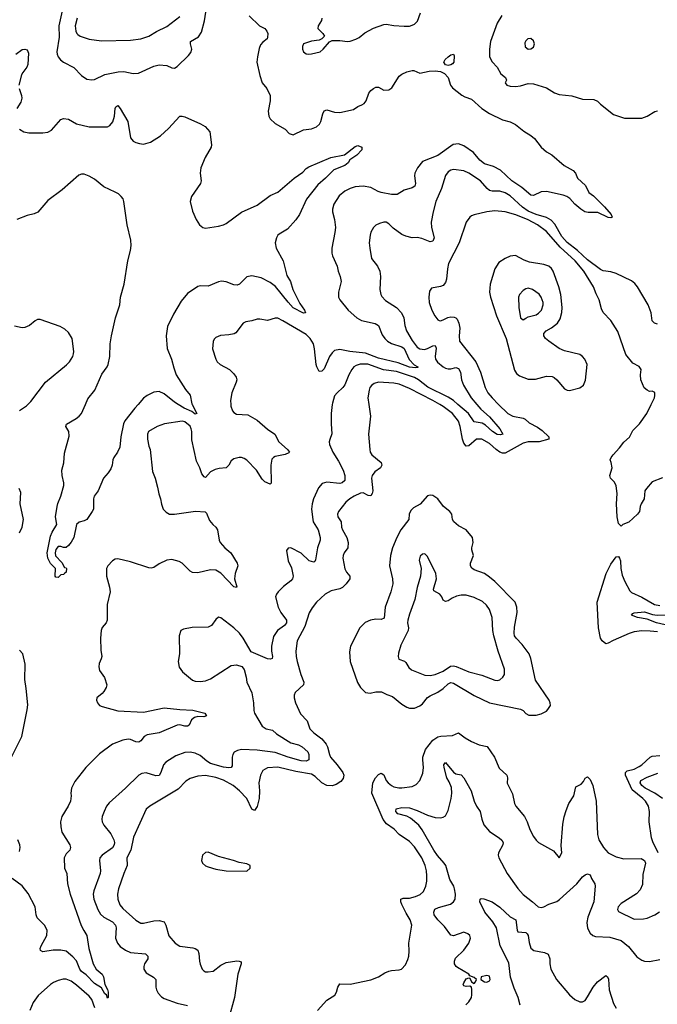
# Model space of a CAD drawing. Header units: inches. Extents: x 2057696 to 2160536, y 827480 to 1016834.
# Tile 389 of 422: x 2120711 to 2125650, y 975357 to 982978. Entities that reach past the tile are written whole.
import ezdxf

# ---------------------------------------------------------------- set-up
doc = ezdxf.new("R2010")
doc.units = ezdxf.units.IN
doc.header["$MEASUREMENT"] = 0
doc.layers.add('C1927', color=7, linetype='Continuous')
doc.layers.add('C1928', color=7, linetype='Continuous')

msp = doc.modelspace()

# ---------------------------------------------------------------- linework, layer by layer
at = {"layer": 'C1927', "color": 5}
for points, elevation in [([(2122345.4, 980000), (2122346.2, 979986.2), (2122359.1, 979950), (2122370, 979937.3), (2122390, 979925.5), (2122478.7, 979918.7), (2122550, 979877), (2122629.1, 979809.1), (2122687.7, 979770), (2122718.4, 979710), (2122785.5, 979650), (2122800.7, 979630), (2122796.1, 979623.9), (2122767.2, 979612.8), (2122690, 979596.3), (2122677.3, 979590), (2122664.9, 979575.1), (2122656.5, 979530), (2122658.8, 979390), (2122650, 979383.7), (2122610, 979401.6), (2122590, 979422), (2122546, 979490), (2122470, 979567.8), (2122450, 979581.3), (2122430, 979588), (2122410, 979589.6), (2122370, 979578.7), (2122350, 979562), (2122330, 979529.4), (2122310.2, 979509.8), (2122255.4, 979504.6), (2122224, 979496), (2122190, 979477), (2122150, 979433.2), (2122139.3, 979439.3), (2122122.7, 979462.7), (2122107, 979510), (2122080.8, 979560.8), (2122044.8, 979724.8), (2122043.5, 979790), (2122038.2, 979810), (2122030, 979830.9), (2121990, 979866.3), (2121970, 979869.7), (2121831.3, 979850), (2121776.3, 979830), (2121708.8, 979790), (2121700.3, 979770), (2121701.7, 979730), (2121710, 979678), (2121720.4, 979650), (2121739.9, 979479.9), (2121761.3, 979430), (2121779.5, 979359.5), (2121787.3, 979307.3), (2121800.7, 979270), (2121808.1, 979228.1), (2121822.8, 979190), (2121845.5, 979165.5), (2121870.7, 979150.7), (2121910.6, 979150.6), (2122072.8, 979172.8), (2122147.3, 979167.3), (2122158.8, 979158.8), (2122182, 979102), (2122206.8, 979070), (2122230.3, 979050.3), (2122242, 979030), (2122255.8, 978950), (2122264.9, 978930), (2122299.5, 978890), (2122345.2, 978850), (2122395.8, 978770), (2122401.6, 978750), (2122379.5, 978690), (2122373.4, 978650), (2122391.8, 978588.2), (2122390, 978582), (2122370, 978587), (2122270, 978694.7), (2122230, 978717.6), (2122190, 978718.4), (2122090, 978696.9), (2122050, 978699.5), (2122030, 978709.4), (2121970, 978771.5), (2121945.3, 978785.3), (2121890, 978798.7), (2121850, 978793.3), (2121790, 978765.6), (2121750, 978738.7), (2121730, 978733), (2121710, 978734.3), (2121570, 978782.4), (2121470, 978805.1), (2121450, 978802), (2121430, 978789.3), (2121394, 978750), (2121384, 978730), (2121382, 978670), (2121405.5, 978585.5), (2121410.4, 978550), (2121388.9, 978450), (2121388.5, 978330), (2121381.6, 978310), (2121350, 978272.7), (2121341.3, 978250), (2121336.5, 978190), (2121338.5, 978098.6), (2121346.4, 978050), (2121343, 978030), (2121326, 977994), (2121323.7, 977970), (2121330, 977941), (2121367.5, 977887.5), (2121384.6, 977830), (2121380.3, 977810), (2121363.2, 977776.8), (2121350, 977761.6), (2121308, 977730), (2121305.5, 977710), (2121313.4, 977690), (2121330, 977670.7), (2121350, 977662.4), (2121470, 977628.1), (2121670, 977616.9), (2121830, 977651.7), (2121950, 977638.2), (2122052.4, 977632.4), (2122144.7, 977610), (2122158, 977590), (2122138, 977582), (2122090, 977583.6), (2122064.4, 977575.6), (2122042.3, 977557.7), (2122023.4, 977516.6), (2122011.3, 977510), (2121990, 977509.7), (2121950, 977519.7), (2121930, 977517.4), (2121790, 977458.3), (2121697.8, 977442.2), (2121674.9, 977430), (2121650, 977395.1), (2121634.1, 977385.9), (2121610, 977387.1), (2121570, 977405.4), (2121550, 977409.7), (2121510, 977401), (2121430.6, 977370), (2121330, 977294.7), (2121222, 977190), (2121137.7, 977082.3), (2121113, 977030), (2121106, 976990), (2121110.4, 976970), (2121104.4, 976930), (2121087, 976890), (2121038, 976810), (2121027.2, 976770), (2121028.8, 976730), (2121037.4, 976690), (2121098.4, 976590), (2121103.8, 976570), (2121099.1, 976550), (2121070, 976522.7), (2121054.4, 976490), (2121058.4, 976410), (2121076.5, 976370), (2121080.9, 976290), (2121100.9, 976210), (2121187.1, 975967.1), (2121206.8, 975926.8), (2121232, 975890), (2121247, 975790), (2121278.8, 975670), (2121302, 975630), (2121350, 975590.7), (2121360.4, 975570), (2121370.6, 975510), (2121390, 975471.3), (2121395.5, 975450), (2121396, 975410), (2121390, 975404), (2121382, 975430), (2121370, 975437.2), (2121343.8, 975483.8), (2121290, 975518.9), (2121224.8, 975584.8), (2121190, 975609.8), (2121176.8, 975630), (2121152.1, 975692.1), (2121123.3, 975723.3), (2121070, 975768), (2121030, 975776.9), (2120970, 975775.6), (2120890, 975763.7), (2120873.2, 975773.2), (2120869.6, 975790), (2120877, 975810), (2120920.7, 975890), (2120923.7, 975930), (2120902.7, 975970), (2120846.9, 976026.9), (2120839.1, 976050), (2120830.8, 976110.8), (2120775.3, 976215.3), (2120730, 976274.7), (2120653.3, 976330)], 440), ([(2120710, 979953.4), (2120762.7, 979990), (2120773.6, 980000)], 440), ([(2121628.4, 980000), (2121602.3, 979970), (2121525.9, 979874.1), (2121514.3, 979850), (2121494.4, 979750), (2121487.4, 979670), (2121467.6, 979630), (2121438.9, 979590), (2121431.8, 979570), (2121428.2, 979530), (2121418, 979502), (2121396.3, 979470), (2121359.3, 979430), (2121319.5, 979330), (2121288.4, 979290), (2121283.1, 979270), (2121281.6, 979190), (2121272.4, 979170), (2121230, 979109.7), (2121210, 979099.6), (2121170.5, 979089.5), (2121150.5, 979069.5), (2121130, 978969.2), (2121110, 978932.7), (2121090, 978909), (2121070, 978893.2), (2121050, 978893.2), (2121030, 978901.2), (2121010, 978899), (2120990, 978878), (2120984.4, 978850), (2120988.8, 978828.8), (2121037.5, 978777.5), (2121058, 978738), (2121070, 978734.8), (2121072.4, 978730), (2121070, 978702), (2121058, 978690), (2121050, 978684), (2121030, 978682), (2121010, 978661.2), (2120990, 978662), (2120985.2, 978670), (2120989, 978730), (2120948.7, 978768.7), (2120927.8, 978810), (2120922.4, 978850), (2120950, 978979.1), (2120961.6, 979010), (2120997.4, 979070), (2120989, 979130), (2121001, 979210), (2121006, 979234), (2121030.8, 979289.2), (2121051.8, 979371.8), (2121053.6, 979393.6), (2121040.9, 979450), (2121037.2, 979490), (2121053.3, 979546.7), (2121058.6, 979621.4), (2121094.5, 979754.5), (2121092.3, 979790), (2121069.4, 979830), (2121072.5, 979847.5), (2121149.4, 979890), (2121172.3, 979907.7), (2121189.6, 979930), (2121219.5, 980000)], 420), ([(2123131.8, 980000), (2123124.4, 979930), (2123123.1, 979850), (2123127.9, 979772.1), (2123111.9, 979728.1), (2123108.5, 979710), (2123111.7, 979690), (2123136.5, 979630), (2123180.7, 979560.7), (2123215.2, 979490), (2123228.9, 979450), (2123230.3, 979410), (2123208.3, 979391.7), (2123190, 979386.6), (2123090, 979398.7), (2123052.5, 979387.5), (2123025.2, 979354.8), (2122986.3, 979270), (2122975.6, 979230), (2122971.6, 979190), (2122980.8, 979110), (2122984.7, 979090), (2123021.6, 979030), (2123038, 978970), (2123037.3, 978950), (2123017.8, 978890), (2123002.8, 978797.2), (2122995.6, 978784.4), (2122990, 978779.3), (2122953.2, 978790), (2122890, 978849.2), (2122810, 978888.7), (2122790, 978888), (2122778, 978870), (2122790.7, 978790), (2122815.3, 978735.3), (2122828.8, 978670), (2122822.6, 978650), (2122810, 978633.6), (2122753.4, 978590), (2122713.4, 978550), (2122699.1, 978530), (2122692.7, 978510), (2122711.7, 978430), (2122733.4, 978390), (2122778.3, 978330), (2122778, 978310), (2122762, 978290), (2122706.9, 978250), (2122677.4, 978202.6), (2122660.2, 978130), (2122661.1, 978090), (2122670.2, 978050), (2122666.2, 978033.8), (2122652.9, 978027.1), (2122630, 978031.1), (2122504.8, 978084.8), (2122443, 978190), (2122413.3, 978230), (2122369.6, 978270), (2122270, 978348.2), (2122250, 978353), (2122230, 978334.3), (2122197.5, 978290), (2122170, 978276.9), (2122045.5, 978274.5), (2121980, 978260), (2121959.1, 978250), (2121947.3, 978210), (2121947.7, 978070), (2121939.3, 978010), (2121947.1, 977967.1), (2121970.6, 977930), (2122050, 977866.4), (2122070, 977858.4), (2122110, 977854.4), (2122150, 977860.4), (2122190, 977877), (2122350, 977978.4), (2122390, 977983.7), (2122431.5, 977971.5), (2122449, 977949), (2122464.2, 977890), (2122469.1, 977849.1), (2122508.2, 977768.2), (2122521.3, 977690), (2122524.2, 977630), (2122530.3, 977610), (2122589.4, 977510), (2122619.3, 977490), (2122670, 977478.3), (2122701.1, 977450), (2122810, 977381.8), (2122870, 977364.3), (2122898.3, 977350), (2122943.1, 977310), (2122950.2, 977290), (2122950.2, 977249.8), (2122930, 977239.2), (2122890, 977241.1), (2122790, 977269.5), (2122690, 977306.5), (2122550, 977323.2), (2122430, 977328.4), (2122397.7, 977322.3), (2122372.6, 977307.4), (2122361.5, 977290), (2122356.9, 977270), (2122356.5, 977203.5), (2122350, 977189.7), (2122330, 977186), (2122288.2, 977191.8), (2122190, 977221.5), (2122159.9, 977239.9), (2122110, 977282.7), (2122070, 977300.6), (2122030, 977308.3), (2121990, 977306.6), (2121921.1, 977278.9), (2121842.6, 977230), (2121825.2, 977210), (2121804.9, 977150), (2121790, 977128.4), (2121764.2, 977124.2), (2121690, 977148), (2121657.7, 977142.3), (2121634, 977130), (2121530.4, 977030), (2121403.2, 976916.8), (2121383.7, 976890), (2121364.2, 976850), (2121350.3, 976810), (2121347.2, 976790), (2121350.4, 976770), (2121363.6, 976743.6), (2121416.5, 976676.5), (2121440.6, 976630), (2121444.6, 976610), (2121441.7, 976590), (2121430, 976568.9), (2121348.4, 976511.6), (2121332.7, 976490), (2121329.1, 976470), (2121337.6, 976390), (2121335.2, 976370), (2121285.7, 976234.3), (2121280.6, 976210), (2121284, 976170), (2121315, 976090), (2121335.6, 976055.6), (2121361.8, 976030), (2121430, 975996.1), (2121454.1, 975970), (2121458.4, 975950), (2121452.7, 975870), (2121468.3, 975830), (2121490, 975804.7), (2121530, 975776.5), (2121570, 975758.2), (2121686.3, 975746.3), (2121704.4, 975730), (2121702.6, 975710), (2121678.3, 975670), (2121671.6, 975650), (2121673.1, 975630), (2121690, 975601.3), (2121747.7, 975567.7), (2121764.4, 975550), (2121764.9, 975490), (2121770.3, 975470), (2121784.1, 975444.1), (2121810, 975414.4), (2121830, 975401.3), (2121930, 975364.4), (2122010, 975346.7)], 460), ([(2123414.3, 980000), (2123427.2, 979910), (2123413.6, 979770), (2123421.7, 979650), (2123425.7, 979630), (2123438.7, 979610), (2123510.2, 979550), (2123516.5, 979530), (2123504.2, 979510), (2123462.8, 979477.2), (2123442, 979450), (2123436.6, 979430), (2123445.4, 979330), (2123441.2, 979310), (2123430, 979292.8), (2123410, 979295.6), (2123370, 979314.8), (2123350, 979313.8), (2123300.3, 979290), (2123267.2, 979270), (2123236.7, 979243.3), (2123180.7, 979170), (2123172.3, 979150), (2123174.7, 979130), (2123200.9, 979090), (2123202.7, 979050), (2123210.2, 979030), (2123243.8, 978970), (2123255, 978930), (2123251.8, 978890), (2123224, 978850), (2123216.1, 978830), (2123214.7, 978810), (2123228.4, 978728.4), (2123241.2, 978701.2), (2123268.5, 978670), (2123268.9, 978650), (2123238.5, 978610), (2123210, 978582.4), (2123190, 978572), (2123122.1, 978557.9), (2123076.5, 978530), (2123010.3, 978470), (2122975.1, 978424.9), (2122953.7, 978386.3), (2122919.6, 978280.4), (2122860.2, 978170), (2122850.2, 978090), (2122851.9, 978050), (2122860.2, 978010), (2122887.2, 977910), (2122912.9, 977850), (2122908.9, 977830), (2122844.4, 977770), (2122837.6, 977750), (2122837, 977730), (2122847.2, 977690), (2122885, 977605), (2122936.9, 977550), (2122959.1, 977490), (2122990, 977458), (2123050, 977411.8), (2123085.2, 977370), (2123095.7, 977350), (2123109.2, 977289.2), (2123117.7, 977270), (2123170.5, 977210.5), (2123214.7, 977150), (2123221.2, 977130), (2123215.4, 977104.6), (2123199.5, 977080.5), (2123162.6, 977057.4), (2123130, 977048), (2123090, 977049.4), (2123050, 977069.9), (2122999.9, 977119.9), (2122970, 977138.1), (2122850, 977159.3), (2122710, 977192.5), (2122630, 977187.1), (2122594.2, 977165.8), (2122575.6, 977130), (2122563.2, 977070), (2122569.5, 977010), (2122566.1, 976950), (2122550, 976886.6), (2122530, 976856.2), (2122510, 976867.3), (2122469, 976950), (2122412.9, 977010), (2122364.4, 977050), (2122290, 977090.9), (2122230, 977112), (2122150, 977126.6), (2122090, 977122.4), (2122030, 977103.9), (2121996.7, 977083.3), (2121937.7, 977022.3), (2121718, 976890), (2121690, 976866.6), (2121591.3, 976650), (2121571.1, 976550), (2121539.7, 976490), (2121543.6, 976430), (2121516.6, 976370), (2121475, 976250), (2121468.3, 976210), (2121471.3, 976170), (2121486.5, 976126.5), (2121510, 976097.4), (2121610, 976007.2), (2121650, 975985.3), (2121670, 975984.2), (2121750, 976002.2), (2121790, 976006), (2121830, 975994.9), (2121843.8, 975970), (2121866.2, 975886.2), (2121914.4, 975830), (2121950, 975806), (2122053, 975793), (2122070, 975788.7), (2122090, 975774.9), (2122098.9, 975750), (2122102.3, 975690), (2122107.8, 975667.8), (2122123.1, 975630), (2122136.3, 975616.3), (2122150, 975609.1), (2122170, 975606.9), (2122210, 975614), (2122270, 975659.1), (2122310, 975680.7), (2122392.1, 975692.1), (2122411.5, 975691.5), (2122425.2, 975685.2), (2122427, 975670), (2122400.2, 975590), (2122374.3, 975410), (2122331.6, 975250)], 480), ([(2122045.7, 980000), (2122082.8, 979930), (2122070, 979924.7), (2122044, 979944), (2121984.7, 979970), (2121937.8, 980000)], 420), ([(2124420.2, 980000), (2124491.6, 979930), (2124530.5, 979910), (2124610, 979892.2), (2124624.9, 979884.9), (2124656.7, 979856.7), (2124722.7, 979822.7), (2124757.9, 979797.9), (2124810.3, 979750), (2124810.4, 979730), (2124733.4, 979710), (2124650, 979709.2), (2124610, 979700.5), (2124470, 979622.6), (2124450, 979623.4), (2124430, 979631.6), (2124402.3, 979650), (2124350, 979696.9), (2124290, 979729.9), (2124250, 979729.9), (2124190, 979678.5), (2124170, 979676.1), (2124150, 979700.5), (2124139.9, 979730), (2124122.9, 979830), (2124110, 979870.9), (2124062.9, 979930), (2123990, 979984.9), (2123963.8, 980000)], 480), ([(2124250.6, 980000), (2124282.2, 979962.2), (2124350, 979902.8), (2124428.9, 979810), (2124452.7, 979770), (2124435.3, 979764.7), (2124410, 979767.7), (2124373.5, 979790), (2124318.2, 979838.2), (2124293.5, 979853.5), (2124230, 979866), (2124186.2, 979930), (2124104.4, 980000)], 460), ([(2125690, 979430.9), (2125610, 979400.5), (2125564.7, 979350), (2125553.8, 979330), (2125547.4, 979270), (2125525.5, 979230), (2125517.3, 979210), (2125510.6, 979170), (2125497.3, 979150), (2125430, 979089.2), (2125382, 979070), (2125370, 979058), (2125350, 979078), (2125339.5, 979130), (2125333.6, 979230), (2125338.5, 979310), (2125331.1, 979370), (2125318, 979398), (2125286.6, 979430), (2125280.9, 979450), (2125299.3, 979510), (2125293.2, 979550), (2125285.2, 979570), (2125292.3, 979590), (2125307.3, 979610), (2125356.4, 979663.6), (2125390, 979708.5), (2125434, 979746), (2125461, 979799), (2125511.3, 979850), (2125569.6, 979930), (2125602.8, 980000)], 480), ([(2120710, 979006.8), (2120731.1, 979048.9), (2120739.7, 979110), (2120715.6, 979230), (2120718.7, 979318.7), (2120706.6, 979350)], 440), ([(2125650, 978238.9), (2125594, 978246), (2125530, 978246.7), (2125470, 978238.7), (2125432, 978228), (2125307.1, 978172.9), (2125270, 978151.6), (2125250, 978147.7), (2125223.5, 978170), (2125209.8, 978190), (2125194, 978270), (2125184.4, 978470), (2125254.5, 978690), (2125290, 978763.8), (2125330, 978820.7), (2125350, 978822.8), (2125357.1, 978810), (2125363.8, 978790), (2125366.3, 978730), (2125377.2, 978677.2), (2125397.3, 978630), (2125437.7, 978557.7), (2125450, 978544.7), (2125530, 978508.8), (2125628.5, 978450), (2125670, 978442.8)], 480), ([(2125710, 978294.7), (2125643, 978310), (2125570, 978337.4), (2125497.2, 978350), (2125449.8, 978369.8), (2125458.9, 978381.1), (2125470, 978387.7), (2125550, 978394.1), (2125613.3, 978373.3), (2125649, 978369), (2125810, 978375.1)], 460), ([(2120636.4, 977250), (2120728.3, 977430), (2120770, 977634.8), (2120773.9, 977673.9), (2120762.2, 977802.2), (2120750.8, 977870), (2120753.3, 977990), (2120734, 978070), (2120710, 978096.9)], 440), ([(2123017.4, 975310), (2123090, 975388.8), (2123152.3, 975427.7), (2123164.2, 975450), (2123174, 975490), (2123190, 975514.4), (2123270, 975513.2), (2123430, 975546.7), (2123490, 975570.3), (2123539.5, 975600.5), (2123570, 975612.7), (2123590, 975618.4), (2123650, 975623.1), (2123669, 975630), (2123698.7, 975661.3), (2123717.6, 975702.4), (2123724.8, 975730), (2123728.3, 975768.3), (2123725.1, 975830), (2123747.3, 975970), (2123735.8, 976010), (2123703.1, 976063.1), (2123670.5, 976130), (2123663.7, 976150), (2123663.1, 976170), (2123682.1, 976177.9), (2123730, 976179.5), (2123777.6, 976190), (2123812.5, 976207.5), (2123837.6, 976230), (2123856.4, 976270), (2123863.1, 976310), (2123865.1, 976350), (2123860.8, 976390), (2123851.4, 976430), (2123826.9, 976490), (2123770, 976575.1), (2123730, 976616.8), (2123650.9, 976670), (2123611.7, 976711.7), (2123553.2, 976753.2), (2123526.5, 976786.5), (2123439.1, 976990), (2123447.2, 977070), (2123466.8, 977110), (2123490, 977134.3), (2123510, 977146.7), (2123530, 977133), (2123550.2, 977090), (2123564.9, 977070), (2123590, 977050.2), (2123610, 977040.8), (2123647.6, 977032.4), (2123670, 977033.5), (2123750, 977043.6), (2123781.8, 977058.2), (2123809.8, 977090.2), (2123833.6, 977146.4), (2123839.8, 977190), (2123832.2, 977250), (2123834.3, 977270), (2123853.9, 977330), (2123910, 977401.3), (2123950, 977427.4), (2123972.9, 977432.9), (2124063.4, 977436.6), (2124110, 977456.9), (2124160.1, 977420.1), (2124211, 977391), (2124270, 977365.5), (2124331.8, 977351.8), (2124388, 977270), (2124425.6, 977185.6), (2124484.4, 977130), (2124488.7, 977110), (2124487.3, 977067.3), (2124526.6, 976986.6), (2124542.6, 976910), (2124553.4, 976890), (2124621.8, 976810), (2124640.7, 976770), (2124660.9, 976710), (2124690, 976655.5), (2124710, 976628.2), (2124730, 976610.4), (2124845.5, 976545.5), (2124890, 976491.3), (2124909, 976530), (2124904.7, 976584.7), (2124916.5, 976750), (2124927.3, 976807.3), (2124942.7, 976857.3), (2124963.9, 976910), (2125002.9, 976970), (2125019.6, 977040.4), (2125058.7, 977061.3), (2125078, 977082), (2125090, 977107.3), (2125110, 977117.3), (2125130, 977097.3), (2125151.3, 977050), (2125175.2, 976930), (2125185.7, 976670), (2125197.8, 976630), (2125233.7, 976570), (2125270, 976529.3), (2125330, 976497.3), (2125390, 976483.6), (2125525.2, 976485.2), (2125550.5, 976470.5), (2125558.8, 976450), (2125537.3, 976362.7), (2125534.9, 976285.1), (2125517.4, 976242.6), (2125488.9, 976211.1), (2125370, 976137.2), (2125345.5, 976110), (2125340.5, 976090), (2125350, 976074.8), (2125470, 976016.5), (2125542.6, 976017.4), (2125570, 976022.6), (2125630, 976050.3), (2125666.4, 976073.6)], 480), ([(2124167.5, 975352.5), (2124190, 975374.8), (2124209.4, 975410), (2124213.3, 975430), (2124211.8, 975471.8), (2124209.4, 975489.4), (2124197.5, 975497.5), (2124170, 975495.1), (2124150, 975499.3), (2124145.1, 975510), (2124150, 975522.8), (2124170, 975553), (2124190, 975561), (2124198, 975558), (2124210, 975532), (2124230, 975518), (2124242, 975530), (2124248.7, 975550), (2124230, 975564), (2124197.2, 975577.2), (2124189.3, 975590), (2124101.7, 975641.7), (2124090.7, 975650.7), (2124079.2, 975670), (2124078, 975690), (2124087.3, 975712.7), (2124150, 975777.1), (2124189.6, 975830), (2124203.7, 975870), (2124197.2, 975890), (2124182.5, 975902.5), (2124150, 975916.2), (2124070, 975885.6), (2124050, 975891.6), (2123999.9, 975959.9), (2123950, 976010.9), (2123922.4, 976050), (2123917.7, 976070), (2123927.2, 976092.8), (2123953.8, 976106.2), (2124047.4, 976132.6), (2124071.2, 976150), (2124083.5, 976170), (2124086.4, 976210), (2124079.8, 976250), (2124073.6, 976270), (2124043.7, 976323.7), (2124011.3, 976430), (2123999.8, 976450), (2123948, 976508), (2123917.7, 976550), (2123827.1, 976707.1), (2123802.1, 976742.1), (2123737.4, 976797.4), (2123710, 976813.5), (2123639.6, 976830), (2123625.1, 976850), (2123627, 976870), (2123670, 976879.6), (2123730, 976876.5), (2123790, 976857.5), (2123870, 976821.1), (2123930, 976801.8), (2123970, 976800.2), (2123990, 976804.6), (2124010, 976815.8), (2124030, 976857.3), (2124053.7, 976950), (2124058.5, 976990), (2124054.3, 977034.3), (2124037.5, 977077.5), (2124018.9, 977110), (2123998.9, 977190), (2123997, 977210), (2124010, 977227.3), (2124070, 977153.7), (2124090, 977141.1), (2124130, 977132.7), (2124150, 977110.7), (2124208.7, 977010), (2124230.2, 976930), (2124250.2, 976890.2), (2124278, 976850), (2124290.3, 976790), (2124306.3, 976746.3), (2124350, 976693.7), (2124425.7, 976645.7), (2124446.1, 976626.1), (2124454.4, 976610), (2124452, 976590), (2124419.5, 976530), (2124417.6, 976510), (2124422, 976490), (2124485.7, 976370), (2124570, 976253.1), (2124610, 976206), (2124682.4, 976150), (2124725.5, 976110), (2124750, 976106.9), (2124770, 976110.3), (2124810, 976133.1), (2124870, 976152.3), (2124892.4, 976167.6), (2125025.4, 976290), (2125070, 976343), (2125090, 976359.1), (2125110, 976366.8), (2125122.8, 976362.8), (2125130, 976358), (2125140.5, 976330), (2125164.4, 976290), (2125168.7, 976270), (2125156.9, 976150), (2125112.1, 976030), (2125103.9, 975990), (2125110, 975946), (2125130, 975907.3), (2125150, 975890.5), (2125170, 975882.4), (2125282.8, 975877.2), (2125369.6, 975849.6), (2125425.3, 975805.3), (2125490, 975723.1), (2125530, 975697.6), (2125550, 975690.4), (2125588.5, 975688.5), (2125670, 975702.4)], 460), ([(2125656.2, 976530), (2125613.8, 976613.8), (2125604.2, 976644.2), (2125586.3, 976770), (2125588.8, 976850), (2125580.3, 976890), (2125557.5, 976930), (2125538.3, 976950), (2125455.9, 977015.9), (2125402.7, 977130), (2125402.9, 977150), (2125414.9, 977165.1), (2125470, 977177.5), (2125510, 977196.8), (2125530, 977210.2), (2125594, 977270), (2125610, 977277.5), (2125670, 977282.3)], 480), ([(2125689.9, 976950), (2125630.6, 976990), (2125555, 977030), (2125529.3, 977050), (2125517.6, 977070), (2125522.6, 977090), (2125570, 977115.1), (2125653.4, 977146.6)], 460), ([(2120710, 976538.8), (2120715.1, 976570), (2120712.4, 976592.4), (2120697, 976630)], 440), ([(2124586.9, 975350), (2124572.3, 975410), (2124540.9, 975480.9), (2124513.5, 975566.5), (2124498.4, 975678.4), (2124431.5, 975810), (2124403.8, 975950), (2124376, 975996), (2124313.6, 976070), (2124274, 976150), (2124278, 976170), (2124284.7, 976175.3), (2124305.6, 976174.4), (2124370, 976150.4), (2124430, 976108.4), (2124510, 976033.4), (2124554, 976010), (2124563, 975930), (2124570, 975918.8), (2124630, 975912.7), (2124641.7, 975901.7), (2124648.7, 975888.7), (2124655.9, 975835.9), (2124670.3, 975790.3), (2124692.5, 975772.5), (2124777, 975757), (2124804.1, 975744.1), (2124817.6, 975710), (2124816.4, 975670), (2124823.8, 975630), (2124868.2, 975550), (2124970.6, 975430), (2125010, 975393), (2125050, 975376.3), (2125070, 975376.3), (2125090, 975387.3), (2125110, 975413.4), (2125152.6, 975490), (2125186.6, 975530), (2125250, 975579.1), (2125262.8, 975570), (2125270.3, 975550.3), (2125276.5, 975470), (2125310, 975362.8), (2125330, 975326.8)], 440), ([(2121292.3, 975330), (2121270, 975393.1), (2121250, 975419.1), (2121150, 975505.7), (2121110, 975534.8), (2121070, 975552.1), (2121048.2, 975551.8), (2121010, 975541.5), (2120973.6, 975526.4), (2120950.2, 975509.8), (2120855.2, 975424.8), (2120816.3, 975370), (2120789.3, 975310)], 460)]:
    msp.add_lwpolyline(points, dxfattribs=dict(at, elevation=elevation))
for points, elevation in [([(2123890, 979297.6), (2123870, 979291.5), (2123811.5, 979228.5), (2123759.8, 979200.2), (2123740, 979180), (2123727.4, 979150), (2123724.7, 979110), (2123662.8, 979030), (2123630.7, 978969.3), (2123599.3, 978890), (2123584.1, 978830), (2123576.3, 978750), (2123598, 978650), (2123600.1, 978610), (2123585.8, 978550), (2123541.1, 978430), (2123533.9, 978346.1), (2123510, 978336.2), (2123470, 978338.2), (2123428.7, 978331.3), (2123387.3, 978312.7), (2123346.5, 978270), (2123273.1, 978130), (2123265.9, 978085.9), (2123270.3, 978010), (2123326.5, 977846.5), (2123350, 977808), (2123390, 977770.4), (2123424.4, 977764.4), (2123470, 977774.6), (2123514.4, 977774.4), (2123553.8, 977753.8), (2123598.1, 977738.1), (2123670, 977680.3), (2123710, 977656), (2123730.2, 977650.2), (2123770, 977649), (2123810, 977665.7), (2123830, 977682), (2123868.9, 977731.1), (2123890, 977745.5), (2123950, 977773), (2123990, 977800.1), (2124030, 977837.3), (2124050, 977847.3), (2124070, 977842.6), (2124230, 977747.3), (2124350.1, 977690.1), (2124590, 977642), (2124611.1, 977631.1), (2124630, 977608.4), (2124655.4, 977595.4), (2124710, 977594.2), (2124750, 977606.2), (2124790, 977626.3), (2124802, 977638), (2124821.6, 977670), (2124820.5, 977690), (2124813, 977710), (2124705, 977865), (2124670, 978034), (2124657.3, 978070), (2124602.7, 978142.7), (2124555.1, 978190), (2124544.5, 978210), (2124540.6, 978230), (2124543.5, 978276.5), (2124563.5, 978390), (2124562.4, 978430), (2124548, 978470), (2124390.3, 978630.3), (2124350, 978663.7), (2124310, 978691.8), (2124230, 978719.7), (2124212.9, 978732.9), (2124203.1, 978750), (2124202.7, 978770), (2124226, 978830), (2124213.6, 978873.6), (2124213.3, 978890), (2124224.2, 978930), (2124218.4, 978970), (2124169.7, 979029.7), (2124110, 979060.5), (2124074.3, 979090), (2124062.3, 979110), (2124056.8, 979150), (2124042, 979170), (2123992.3, 979210), (2123950, 979269.6), (2123910, 979295.6)], 520), ([(2123850, 978844), (2123830, 978841.2), (2123813.7, 978826.3), (2123806, 978794), (2123820.5, 978730), (2123814.4, 978670), (2123790, 978584), (2123770.3, 978489.7), (2123730, 978376), (2123718.3, 978330), (2123714.9, 978310), (2123722.8, 978270), (2123719.3, 978250), (2123664.2, 978135.8), (2123645.9, 978074.1), (2123642.7, 978050), (2123647.9, 978027.9), (2123691.5, 978011.5), (2123702.7, 978002.7), (2123724.5, 977964.5), (2123745.3, 977945.3), (2123850, 977905.5), (2123890, 977902.6), (2123930, 977909.4), (2123990, 977936.3), (2124046.7, 977973.3), (2124070, 977977.4), (2124092.5, 977972.5), (2124190.6, 977930), (2124290, 977903.8), (2124390, 977865.5), (2124410, 977863.2), (2124430, 977868.9), (2124452.4, 977887.6), (2124465.4, 977910), (2124466, 977950), (2124416.8, 978090), (2124382.8, 978210), (2124375.5, 978250), (2124369.8, 978350), (2124350, 978411.3), (2124326.4, 978446.4), (2124295, 978475), (2124230, 978506.6), (2124170, 978522.7), (2124130, 978524.5), (2124094.8, 978514.8), (2124059.4, 978500.6), (2124030, 978480.4), (2124010, 978474.3), (2123990, 978485.1), (2123980.5, 978510), (2123965.6, 978530), (2123918, 978558), (2123915.1, 978570), (2123940.3, 978650), (2123934, 978690), (2123870, 978822)], 540), ([(2122170, 976533.3), (2122148.8, 976531.2), (2122126.4, 976510), (2122118.4, 976470), (2122126.4, 976450), (2122149.3, 976429.3), (2122170, 976420.3), (2122230, 976403.7), (2122310, 976390.6), (2122470, 976388), (2122496, 976410), (2122497.2, 976430), (2122470, 976444.5), (2122410, 976454.5), (2122368, 976470), (2122250, 976500.5)], 520), ([(2124330, 975579), (2124284.7, 975570), (2124282, 975550), (2124310, 975531.3), (2124330, 975528.2), (2124350, 975538), (2124355.1, 975550), (2124350, 975574)], 460)]:
    msp.add_lwpolyline(points, close=True, dxfattribs=dict(at, elevation=elevation))
at = {"layer": 'C1928', "color": 5}
for points, elevation in [([(2121045.5, 983070), (2121013.6, 982930), (2121017.7, 982842.3), (2120997.7, 982730), (2121000.3, 982710), (2121009.1, 982689.1), (2121028.1, 982668.1), (2121050.5, 982650), (2121130, 982606.5), (2121190, 982545.3), (2121230, 982516.5), (2121270, 982511.6), (2121290, 982515.6), (2121370, 982552.6), (2121474.4, 982574.4), (2121517.2, 982577.2), (2121590, 982561.7), (2121630, 982562.6), (2121750, 982617.4), (2121790, 982628.5), (2121850, 982622), (2121890, 982604), (2121910, 982602.8), (2121930, 982616.3), (2122019.3, 982700.7), (2122036.4, 982723.6), (2122044.4, 982750), (2122033.6, 982790), (2122034, 982810), (2122094.6, 982845.4), (2122117.8, 982882.2), (2122142.4, 982970), (2122156.6, 983070)], 440), ([(2123050.4, 982990), (2123048.8, 982971.2), (2123023.8, 982930), (2123020.7, 982910), (2123058.8, 982870), (2123071.3, 982850), (2123050.4, 982829.6), (2123030, 982818), (2122970, 982812.3), (2122908, 982790), (2122900.7, 982770), (2122900.7, 982750), (2122908.5, 982728.5), (2122930, 982714), (2122950, 982710.7), (2122970, 982713.4), (2123037.2, 982730), (2123062, 982750), (2123110, 982807.3), (2123130, 982817.3), (2123190, 982817.1), (2123250, 982808), (2123270, 982810.6), (2123313.4, 982826.6), (2123340.7, 982839.3), (2123383, 982877), (2123450, 982912.4), (2123530, 982940.3), (2123550, 982943.7), (2123610, 982932.4), (2123690, 982926.7), (2123730, 982928.7), (2123750, 982934.6), (2123770, 982944.2), (2123793.1, 982966.9), (2123815.8, 983030)], 460), ([(2124445, 983010), (2124409.1, 982950.9), (2124358.6, 982810), (2124348.7, 982750), (2124350.2, 982690), (2124370, 982652.6), (2124410.2, 982610), (2124438, 982558), (2124474, 982530), (2124480.7, 982510), (2124470.8, 982490), (2124482.8, 982470), (2124510, 982462.4), (2124550, 982460.3), (2124590, 982464.9), (2124650, 982483.2), (2124690, 982481.8), (2124790, 982450.3), (2124852.1, 982412.1), (2124890, 982398.3), (2124988.7, 982388.7), (2125070, 982362.4), (2125158.7, 982358.7), (2125186.4, 982346.4), (2125210, 982322.8), (2125310, 982244), (2125395.2, 982215.2), (2125530, 982216), (2125570, 982230.8), (2125630, 982266.8), (2125650, 982271)], 460), ([(2121156.2, 982990), (2121141.4, 982930), (2121144.8, 982890), (2121153.4, 982870), (2121162.2, 982862.2), (2121179, 982850), (2121247.9, 982827.9), (2121344.8, 982815.2), (2121570, 982819), (2121650, 982829.6), (2121711.1, 982850), (2121770, 982887.1), (2121850, 982924.9), (2121950, 983003.6)], 460), ([(2122488.5, 983008.5), (2122568, 982930), (2122610.3, 982910.3), (2122624.9, 982890), (2122631.7, 982870), (2122630, 982839), (2122626.4, 982830), (2122595.1, 982804.9), (2122576.8, 982783.2), (2122565.7, 982754.3), (2122551.5, 982690), (2122548.7, 982648.7), (2122570, 982544.7), (2122590.2, 982490.2), (2122624.4, 982444.4), (2122650.3, 982390), (2122650.3, 982350), (2122634.4, 982270), (2122641.6, 982230), (2122650, 982211), (2122690, 982174), (2122766, 982130), (2122798, 982098), (2122830, 982086.8), (2122910, 982124.9), (2122970, 982132.7), (2123010, 982148), (2123032.2, 982167.8), (2123044.2, 982190), (2123058, 982250), (2123070, 982272.7), (2123090, 982278.7), (2123150, 982260.9), (2123190, 982258.9), (2123297.4, 982282.6), (2123330, 982305.5), (2123362, 982318), (2123379.3, 982330), (2123394.5, 982350), (2123415.1, 982410), (2123429.8, 982430.2), (2123450, 982444.9), (2123470, 982454.9), (2123490, 982456.3), (2123530, 982432.7), (2123570, 982434), (2123593.3, 982450), (2123650, 982539.3), (2123670, 982555.8), (2123710, 982575.3), (2123750, 982585.5), (2123764.9, 982584.9), (2123810, 982562.8), (2123882, 982578), (2123930, 982581.5), (2123970, 982577.6), (2124001.3, 982561.3), (2124030.2, 982530.2), (2124048.4, 982470), (2124063.8, 982450), (2124134.3, 982394.3), (2124159.9, 982379.9), (2124210, 982363.7), (2124290.6, 982290), (2124350, 982250.4), (2124450, 982201.6), (2124510, 982186.7), (2124550, 982166), (2124615.4, 982115.4), (2124670, 982082.4), (2124697, 982057), (2124750, 981990.7), (2124790, 981954), (2124832, 981932), (2124927.3, 981850), (2124998, 981810), (2125016.4, 981790), (2125032.2, 981752.2), (2125093.4, 981693.4), (2125119.1, 981639.1), (2125155.1, 981615.1), (2125241.6, 981530), (2125293, 981470), (2125301, 981450), (2125290, 981443.7), (2125270, 981447.3), (2125190, 981486), (2125114.4, 981485.6), (2125089, 981490), (2125056, 981510), (2125009.4, 981550), (2124972.6, 981592.6), (2124948.2, 981608.2), (2124919.1, 981619.1), (2124790, 981647.3), (2124750, 981645.1), (2124690, 981618), (2124670, 981620.7), (2124599, 981679.1), (2124522.6, 981730), (2124434.2, 981814.2), (2124380.5, 981840.5), (2124310, 981861.5), (2124274.2, 981890), (2124225.3, 981950), (2124150, 982001.4), (2124110, 982016.3), (2124069.1, 982010.9), (2123950, 981927.1), (2123830, 981881.1), (2123791.6, 981830), (2123771.4, 981788.6), (2123767.9, 981770), (2123776.5, 981710), (2123771.7, 981690), (2123750, 981676.9), (2123690, 981657.6), (2123634.7, 981625.3), (2123590, 981624.2), (2123510, 981641), (2123487.7, 981647.7), (2123430, 981678.7), (2123370, 981689.7), (2123310, 981685.1), (2123270, 981671.2), (2123229.3, 981650.7), (2123186.2, 981613.8), (2123145.3, 981550), (2123132.7, 981510), (2123132.4, 981490), (2123150.4, 981430), (2123155.8, 981370), (2123152.2, 981330), (2123128.5, 981210), (2123128.8, 981170), (2123133.1, 981150), (2123168.9, 981070), (2123177.4, 981030), (2123193.7, 980990), (2123200.3, 980950), (2123179.5, 980870), (2123180.4, 980830), (2123190.4, 980810), (2123254, 980730), (2123322, 980670), (2123358, 980650), (2123465.4, 980625.4), (2123490, 980610.3), (2123519.6, 980539.6), (2123540.2, 980510), (2123560.9, 980490), (2123590, 980471.2), (2123670, 980444.6), (2123690, 980431.6), (2123728.6, 980348.6), (2123765.5, 980305.5), (2123794.9, 980290), (2123794, 980286), (2123776.4, 980283.6), (2123730, 980289.5), (2123642.5, 980322.5), (2123490, 980357), (2123390, 980395.8), (2123269, 980409), (2123190, 980424.7), (2123150, 980416.5), (2123130, 980399.8), (2123111.1, 980370), (2123070, 980276.3), (2123050, 980256.9), (2123030, 980254.5), (2123012.1, 980290), (2123007.3, 980310), (2122995, 980430), (2122985.8, 980470), (2122961.6, 980510), (2122930, 980539.8), (2122750, 980647.6), (2122710, 980666.3), (2122690, 980667.8), (2122630, 980649.6), (2122570, 980659.7), (2122550, 980658.7), (2122510, 980646), (2122461.4, 980638.6), (2122442, 980630), (2122384.9, 980555.1), (2122372.8, 980547.2), (2122330, 980538), (2122265.5, 980534.5), (2122230, 980519), (2122216.3, 980503.7), (2122210, 980488), (2122204.9, 980430), (2122230, 980351), (2122241.6, 980330), (2122264, 980310), (2122337.1, 980270), (2122370, 980237.1), (2122386.7, 980210), (2122392.7, 980190), (2122388.6, 980171.4), (2122354.4, 980090), (2122343.8, 980030), (2122345.4, 980000)], 440), ([(2120682, 982710), (2120730, 982748), (2120750, 982750.3), (2120770, 982744), (2120778, 982718), (2120775, 982630), (2120767.1, 982610), (2120734.4, 982570), (2120724.7, 982550), (2120704.2, 982470)], 420), ([(2120705.7, 982445.7), (2120725.5, 982390), (2120727.7, 982370), (2120719.5, 982340.5), (2120687.7, 982290)], 420), ([(2120710.5, 982130.5), (2120742, 982110), (2120782.7, 982102.7), (2120890, 982101.3), (2120930, 982106.7), (2120957.3, 982122.7), (2121030, 982204), (2121050, 982213.4), (2121090, 982207.7), (2121150.4, 982170.4), (2121247.8, 982147.8), (2121390, 982147.2), (2121410, 982157.6), (2121433, 982187), (2121445.1, 982230), (2121450, 982291.3), (2121456.6, 982303.4), (2121470, 982314), (2121490, 982290.6), (2121548, 982190), (2121570, 982062.8), (2121590, 982038), (2121610, 982026.4), (2121638.3, 982018.3), (2121670, 982015.3), (2121725.2, 982030), (2121800.4, 982079.6), (2121863.7, 982136.3), (2121950, 982230.2), (2121970, 982232.1), (2121990, 982226.5), (2122111.5, 982171.5), (2122146.5, 982150), (2122183.7, 982110), (2122195.5, 982010), (2122192.7, 981990), (2122146.7, 981910), (2122112.7, 981830), (2122108.2, 981790), (2122117.1, 981730), (2122110.4, 981710), (2122042.4, 981610), (2122032.4, 981570), (2122050, 981496), (2122078.7, 981430), (2122102.4, 981390), (2122130, 981368.9), (2122150, 981364.9), (2122250, 981379.6), (2122289.3, 981390), (2122310, 981400.9), (2122430, 981487.6), (2122550, 981542.7), (2122650, 981617), (2122710, 981642.4), (2122837.6, 981750), (2122903.6, 981796.4), (2122930, 981826.5), (2122950, 981838.2), (2123120.9, 981910), (2123227.2, 981932.8), (2123310, 981997.3), (2123330, 982004), (2123361, 981990), (2123360.7, 981970), (2123323, 981930), (2123267.2, 981892.8), (2123255.8, 981870), (2123230.5, 981850), (2123143.4, 981816.6), (2123079, 981750), (2123020, 981700), (2122932.5, 981587.5), (2122877.2, 981470), (2122850, 981429.7), (2122784.4, 981355.6), (2122721.4, 981318.6), (2122710.4, 981310), (2122698.7, 981290), (2122690.4, 981250), (2122698.4, 981210), (2122752, 981110), (2122778.9, 980998.9), (2122808, 980950), (2122826.7, 980890), (2122880.2, 980780.2), (2122917.1, 980730), (2122924.7, 980710), (2122910, 980706), (2122830, 980748.7), (2122790, 980791.1), (2122691.7, 980911.7), (2122650, 980944.1), (2122580.4, 980980.3), (2122510, 980994), (2122470, 980986.6), (2122413.4, 980930), (2122396.2, 980923.8), (2122370, 980926.2), (2122309.8, 980949.8), (2122273.6, 980953.6), (2122250, 980949.8), (2122170, 980916.1), (2122110, 980916.8), (2122090, 980912.4), (2122010, 980858.3), (2121961.5, 980798.5), (2121902.4, 980697.6), (2121856.1, 980603.9), (2121844.9, 980530), (2121852, 980432), (2121886.7, 980350), (2121903.9, 980283.9), (2121923.8, 980230), (2121994.6, 980114.6), (2122031.4, 980071.4), (2122043.7, 980003.7), (2122045.7, 980000)], 420), ([(2125650, 980621.2), (2125628, 980630), (2125610, 980648), (2125602.9, 980710), (2125577.4, 980770), (2125496.9, 980910), (2125475.4, 980935.4), (2125450, 980955.4), (2125330, 981012.4), (2125290, 981024.8), (2125230, 981034.8), (2125210, 981045.3), (2125110, 981120.2), (2125032.4, 981192.4), (2124950, 981253.1), (2124910, 981299.3), (2124855, 981395), (2124826.6, 981426.6), (2124790, 981446.6), (2124710, 981469.6), (2124650, 981494.8), (2124606.2, 981526.2), (2124510, 981613.9), (2124470, 981637.3), (2124430, 981651.2), (2124370, 981650.7), (2124350, 981656.1), (2124331.2, 981671.2), (2124279.7, 981730), (2124190, 981789.7), (2124150, 981808.3), (2124070, 981816.9), (2124050, 981812.4), (2124030, 981799.7), (2124009.4, 981770.6), (2123978.3, 981670), (2123933.1, 981570), (2123913.4, 981490), (2123898.7, 981410), (2123900.3, 981370), (2123922.4, 981290), (2123910, 981264.5), (2123890, 981259.5), (2123825.2, 981285.2), (2123790, 981290.8), (2123750, 981288.8), (2123701.7, 981301.7), (2123670, 981316), (2123603.8, 981363.8), (2123570, 981398.4), (2123550, 981411.5), (2123530, 981411.6), (2123499, 981401), (2123470, 981386.6), (2123450, 981369.3), (2123430, 981333.2), (2123424.9, 981310), (2123418.3, 981250), (2123422.3, 981210), (2123437, 981130), (2123482, 981070), (2123501.1, 981030), (2123506, 980990), (2123500.3, 980890), (2123508.5, 980850), (2123515.8, 980835.8), (2123544.5, 980804.5), (2123630, 980750.3), (2123669.4, 980709.4), (2123687.2, 980670), (2123693.2, 980610), (2123706.1, 980570), (2123750, 980495.9), (2123790, 980444.1), (2123810, 980429.4), (2123845.7, 980425.7), (2123870, 980432.6), (2123910, 980453.2), (2123930, 980456), (2123935.5, 980435.5), (2123927.9, 980370), (2123932.7, 980350), (2123947.2, 980327.2), (2123990, 980290.9), (2124010, 980280.1), (2124030, 980274.4), (2124050, 980274.4), (2124090, 980284.5), (2124110, 980279), (2124125.4, 980250), (2124133.5, 980190), (2124147.5, 980150), (2124208.9, 980050), (2124250.6, 980000)], 460), ([(2121219.5, 980000), (2121237.6, 980042.4), (2121292.4, 980110), (2121346.7, 980233.3), (2121387.1, 980290), (2121395.6, 980310), (2121409.8, 980370), (2121412.9, 980470), (2121420.8, 980530), (2121453.5, 980670), (2121487.6, 980770), (2121491.1, 980831.1), (2121519.8, 980930), (2121548.5, 981110), (2121569.8, 981190), (2121573.8, 981230), (2121570.7, 981270), (2121542.2, 981390), (2121517.7, 981570), (2121511.1, 981591.1), (2121497.7, 981610), (2121475.1, 981630), (2121450, 981643.9), (2121363.1, 981683.1), (2121290, 981743.8), (2121250, 981767.7), (2121210, 981781.1), (2121190, 981781.1), (2121170, 981774), (2121040.1, 981659.9), (2120930, 981577.4), (2120852, 981488), (2120824.1, 981475.9), (2120770, 981462.5), (2120689.6, 981430.4)], 420), ([(2125602.8, 980000), (2125626.6, 980050), (2125631.3, 980070), (2125630, 980093.2), (2125610, 980101.2), (2125590, 980099), (2125570, 980109), (2125548, 980128), (2125523, 980190), (2125519.7, 980230), (2125524.2, 980270), (2125510, 980293), (2125459.4, 980319.4), (2125405.3, 980385.3), (2125344.2, 980564.2), (2125289.8, 980649.8), (2125230, 980712), (2125218.5, 980738.5), (2125199.8, 980810), (2125176, 980856), (2125156, 980910), (2125079.6, 981030), (2125014.4, 981110), (2124896.3, 981216.3), (2124790, 981339.3), (2124721.9, 981390), (2124650, 981427.3), (2124553.4, 981466.6), (2124470, 981491.6), (2124390, 981497.2), (2124330, 981490.8), (2124230, 981467.6), (2124210, 981460.7), (2124196.3, 981450), (2124169.2, 981410.8), (2124115.2, 981250), (2124033.2, 981090), (2124024.9, 981050), (2124017.7, 980970), (2124010, 980943.7), (2123990, 980920.7), (2123970, 980911.6), (2123900.5, 980899.5), (2123883.8, 980876.2), (2123880.3, 980830), (2123883.7, 980790), (2123903.7, 980730), (2123925.4, 980685.4), (2123950, 980655.5), (2123961, 980650), (2123970, 980647.2), (2123990, 980653.4), (2124027, 980673), (2124050, 980677.8), (2124076.1, 980676.1), (2124090, 980670.2), (2124099.1, 980659.1), (2124112.7, 980630), (2124119.8, 980590), (2124114.7, 980530), (2124116.5, 980490), (2124243.5, 980330), (2124280.6, 980250), (2124315.2, 980130), (2124337.6, 980090), (2124369.2, 980050), (2124420.2, 980000)], 480), ([(2120773.6, 980000), (2120797.8, 980022.2), (2120910, 980172.7), (2121074.6, 980305.4), (2121097, 980330), (2121122, 980370), (2121127.9, 980392.1), (2121129.6, 980410.4), (2121117.4, 980510), (2121090, 980557.3), (2121061.5, 980581.5), (2121023.4, 980603.4), (2120870, 980656.2), (2120850, 980656.2), (2120830, 980645.6), (2120788.1, 980611.9), (2120750, 980596.3), (2120730, 980593), (2120670, 980606.3)], 440), ([(2124104.4, 980000), (2124070, 980029.5), (2124030, 980054.9), (2123873.3, 980133.3), (2123800.8, 980190), (2123770, 980207.6), (2123630, 980255.4), (2123528.7, 980268.7), (2123407.9, 980312.1), (2123347.7, 980312.3), (2123318.1, 980301.9), (2123300.2, 980290), (2123282.8, 980270), (2123259.2, 980230), (2123228, 980152), (2123214.7, 980130), (2123168.8, 980090), (2123150, 980067), (2123132.9, 980010), (2123131.8, 980000)], 460), ([(2123963.8, 980000), (2123911.7, 980030), (2123730, 980123.4), (2123650, 980155.8), (2123610, 980165), (2123490, 980171.4), (2123457.5, 980162.5), (2123437.6, 980150), (2123423.6, 980130), (2123416.5, 980110), (2123407.2, 980050), (2123414.3, 980000)], 480), ([(2121937.8, 980000), (2121910, 980017.8), (2121830, 980081.7), (2121790, 980100.5), (2121750, 980095.4), (2121697.1, 980070), (2121670, 980047.8), (2121628.4, 980000)], 420)]:
    msp.add_lwpolyline(points, dxfattribs=dict(at, elevation=elevation))
for points, elevation in [([(2124670, 982832.7), (2124646, 982830), (2124630, 982814), (2124622.4, 982797.6), (2124626.7, 982766.7), (2124650, 982750.6), (2124670, 982753), (2124690, 982764.9), (2124699.5, 982790), (2124690, 982814)], 480), ([(2124030, 982623.6), (2124010, 982629.5), (2123996, 982650), (2124006, 982670), (2124030, 982690.8), (2124050, 982706), (2124070.7, 982710.7), (2124077.3, 982697.3), (2124072.4, 982650), (2124063.8, 982636.2), (2124050, 982627.3)], 440), ([(2124550, 981152), (2124510, 981147.6), (2124470, 981129.7), (2124421.7, 981098.3), (2124390.3, 981050), (2124354.9, 980930), (2124350.2, 980870), (2124357.2, 980830), (2124404.4, 980684.4), (2124478.9, 980510), (2124543.9, 980263.9), (2124559.4, 980239.4), (2124581, 980221), (2124650, 980196.1), (2124704.9, 980195.1), (2124790, 980218.5), (2124835.5, 980215.5), (2124850, 980208.7), (2124870.2, 980190.2), (2124930, 980120.3), (2124950, 980110.3), (2124970, 980108.7), (2125050, 980128.2), (2125078, 980150), (2125092.3, 980187.7), (2125106.6, 980310), (2125088.7, 980350), (2125070, 980371.7), (2125050, 980385.8), (2124930, 980415.1), (2124890, 980431.9), (2124808.2, 980488.2), (2124784.5, 980510), (2124771.6, 980530), (2124770.8, 980550), (2124789.8, 980570), (2124830, 980592.6), (2124876.1, 980630), (2124896.6, 980663.4), (2124910, 980711), (2124912.5, 980750), (2124902.5, 980850), (2124887.1, 980910), (2124843.2, 981030), (2124830, 981052.5), (2124809.6, 981070), (2124770, 981081.9), (2124660.7, 981100.7), (2124617.2, 981117.2)], 520), ([(2124650, 980898.9), (2124630, 980894.7), (2124610, 980880.7), (2124583.1, 980850), (2124575.3, 980830), (2124576.9, 980750), (2124589.2, 980669.2), (2124610, 980655.5), (2124630, 980666.4), (2124650, 980677.4), (2124710, 980694.2), (2124730, 980705.4), (2124752.9, 980730), (2124766, 980770), (2124764.4, 980790), (2124751.1, 980830), (2124734.1, 980854.1), (2124682.7, 980890)], 540)]:
    msp.add_lwpolyline(points, close=True, dxfattribs=dict(at, elevation=elevation))

doc.saveas('drawing.dxf')
